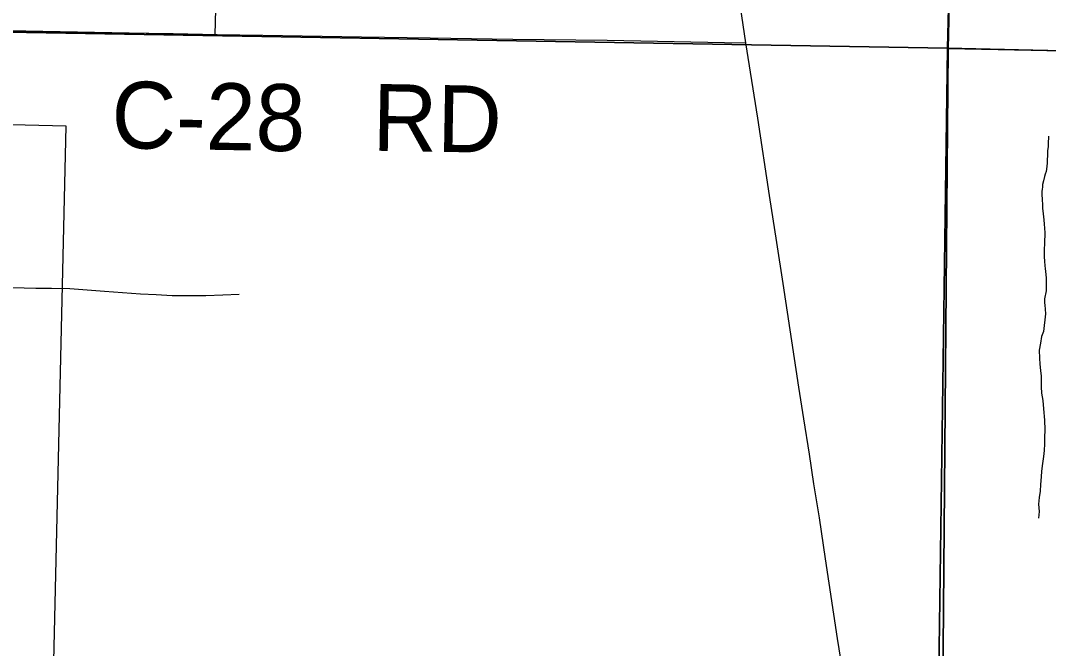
# Model space of a CAD drawing. Extents: x 0 to 34, y 0 to 22.
# Drawn here: x 6.597 to 7.471, y 15.859 to 16.393 of the extents above; entities that cross this region are included whole.
import ezdxf

# ---------------------------------------------------------------- set-up
doc = ezdxf.new("R2010")
doc.units = 0
for name, color, linetype in [('Default', 7, 'Continuous'), ('GM_X_County_Road', 7, 'Continuous'), ('GM_X_County_Road_Text', 7, 'Continuous'), ('GM_X_Minor_River', 7, 'Continuous'), ('GM_X_Section', 7, 'Continuous'), ('GM_X_State_Route', 7, 'Continuous'), ('GM_X_Township_Road', 7, 'Continuous')]:
    doc.layers.add(name, color=color, linetype=linetype)

msp = doc.modelspace()

# ---------------------------------------------------------------- linework, layer by layer
at = {"layer": 'Default'}
msp.add_lwpolyline([(6.62511, 15.83621), (6.63591, 16.30343), (6.54257, 16.30557), (6.54257, 16.38549), (6.7626, 16.3814), (6.7778, 16.96235), (6.71516, 16.96317), (6.7165, 17.04135), (6.77819, 17.04108), (6.84668, 17.08571), (6.84666, 17.13495), (6.90683, 17.13323), (6.90779, 17.17565), (7.08937, 17.17153), (7.09183, 17.15641), (7.10858, 17.04866), (7.10953, 17.04219), (7.11751, 16.99147), (7.40369, 16.98523), (7.40131, 16.87363), (7.61677, 16.86855)], dxfattribs=at)
at = {"layer": 'GM_X_County_Road'}
for points in [[(6.54186, 16.38495), (6.5428, 16.38494), (6.57161, 16.38454), (6.59956, 16.38412), (6.66477, 16.38305), (6.72688, 16.38212), (6.76436, 16.38147)], [(6.76436, 16.38147), (6.803, 16.38093), (6.88687, 16.37951), (6.94527, 16.37851), (7.01548, 16.3774), (7.09563, 16.37659), (7.1955, 16.37462), (7.21343, 16.3743)]]:
    msp.add_lwpolyline(points, dxfattribs=at)
at = {"layer": 'GM_X_Minor_River'}
for points in [[(7.4708, 16.29487), (7.47061, 16.28841), (7.47053, 16.28575)], [(7.47053, 16.28575), (7.47007, 16.28272), (7.46994, 16.27854), (7.46983, 16.27475), (7.46975, 16.27209), (7.4693, 16.26944), (7.46922, 16.26678), (7.46879, 16.26489), (7.46796, 16.26263), (7.46753, 16.26074), (7.46666, 16.25697), (7.46581, 16.25395), (7.46575, 16.25167), (7.46531, 16.24978), (7.46525, 16.24788), (7.46518, 16.24522), (7.46544, 16.24103), (7.46568, 16.23646), (7.46561, 16.2338), (7.46622, 16.22884), (7.46684, 16.22388), (7.46711, 16.22007), (7.46739, 16.21664), (7.46766, 16.21283), (7.46759, 16.21055), (7.46747, 16.20637), (7.46717, 16.19611), (7.46707, 16.1927), (7.46733, 16.18851), (7.46761, 16.18508), (7.4679, 16.18203), (7.46823, 16.18011), (7.46852, 16.17706), (7.46882, 16.17439), (7.46873, 16.17135), (7.46888, 16.16337), (7.46754, 16.15656), (7.46745, 16.15314), (7.46777, 16.15123), (7.46805, 16.1478), (7.46832, 16.14399), (7.46649, 16.12883)], [(6.45422, 16.14899), (6.46548, 16.16246), (6.47967, 16.16706), (6.49374, 16.16709), (6.50704, 16.16677), (6.52223, 16.16563), (6.53631, 16.16566), (6.54962, 16.16572), (6.56446, 16.16611), (6.58007, 16.16649), (6.6101, 16.16575), (6.62341, 16.1658), (6.639, 16.16542), (6.6538, 16.16429), (6.66861, 16.16317), (6.69898, 16.1609), (6.71228, 16.16019), (6.72595, 16.15947), (6.74079, 16.15949), (6.75448, 16.15953), (6.76894, 16.15994), (6.78304, 16.16073)], [(7.46649, 16.12883), (7.46496, 16.12473), (7.46415, 16.11903), (7.46295, 16.11295), (7.46326, 16.10609), (7.46359, 16.10114), (7.46392, 16.09581), (7.46463, 16.09086), (7.46454, 16.08173), (7.46487, 16.0764), (7.46595, 16.0703), (7.46664, 16.06306), (7.46731, 16.05354), (7.4676, 16.04516), (7.46754, 16.0387), (7.46749, 16.03337), (7.46706, 16.02766), (7.46663, 16.02271), (7.46581, 16.01663), (7.46499, 16.01016), (7.46457, 16.00522), (7.46412, 15.99875), (7.46369, 15.99304), (7.46288, 15.98772), (7.46244, 15.98201), (7.46276, 15.97592), (7.46233, 15.97021)]]:
    msp.add_lwpolyline(points, dxfattribs=at)
at = {"layer": 'GM_X_Section'}
for points in [[(6.41184, 17.39355), (7.41005, 17.37616), (7.38494, 16.36973), (6.38559, 16.38675)], [(7.41005, 17.37616), (8.34451, 17.35473), (8.34716, 17.35468), (8.32696, 16.34778), (7.38494, 16.36973)], [(6.38559, 16.38675), (7.38494, 16.36973), (7.37037, 15.30881), (6.36308, 15.34539)], [(7.38494, 16.36973), (8.32696, 16.34778), (8.3007, 15.29007), (7.37037, 15.30881)]]:
    msp.add_lwpolyline(points, close=True, dxfattribs=at)
at = {"layer": 'GM_X_State_Route'}
for points in [[(7.12599, 16.93774), (7.12926, 16.91671), (7.13313, 16.89215), (7.14416, 16.82525), (7.15037, 16.78279), (7.15523, 16.75144), (7.1593, 16.72376), (7.16526, 16.68503), (7.18193, 16.5775), (7.18657, 16.54989), (7.20458, 16.43373), (7.21343, 16.3743)], [(7.21343, 16.3743), (7.22348, 16.3103), (7.23346, 16.24453), (7.23965, 16.20461), (7.24505, 16.16957), (7.25838, 16.08168), (7.26246, 16.05465), (7.26734, 16.02457), (7.27112, 15.99937), (7.27579, 15.97052), (7.28104, 15.93548), (7.29135, 15.86788), (7.30187, 15.80094)]]:
    msp.add_lwpolyline(points, dxfattribs=at)
at = {"layer": 'GM_X_Township_Road'}
for points in [[(7.37669, 15.31551), (7.38543, 16.36959), (7.39749, 16.87556), (7.40018, 16.98823), (7.40941, 17.37521)], [(7.40941, 17.37521), (7.40018, 16.98823), (7.39749, 16.87556), (7.38543, 16.36959), (8.33159, 16.35046)]]:
    msp.add_lwpolyline(points, dxfattribs=at)
msp.add_lwpolyline([(7.35068, 14.1), (8.9, 14.1), (8.9, 16.33499), (8.89834, 16.33502), (8.85685, 16.33573), (8.85141, 16.33587), (8.81947, 16.33748), (8.33159, 16.35046), (7.38543, 16.36959), (7.37669, 15.31551), (7.35419, 14.31073)], close=True, dxfattribs=at)

# ---------------------------------------------------------------- texts
at = {"layer": 'GM_X_County_Road_Text'}
for s, rotation, p in [('C-28', 358.97701, (6.67405, 16.28489)), ('RD', 359.01091, (6.89595, 16.2826))]:
    msp.add_text(s, height=0.056818, rotation=rotation, dxfattribs=at).set_placement(p)

doc.saveas('drawing.dxf')
